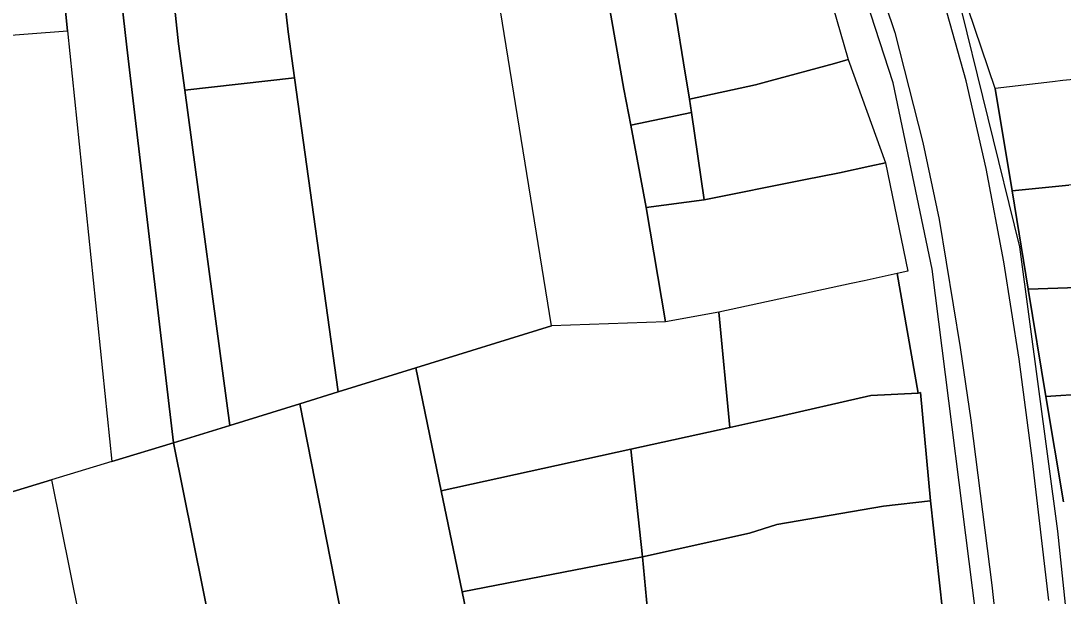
# Model space of a CAD drawing. Extents: x -521939 to -516426, y -1197857 to -1189551.
# Drawn here: x -519418.9 to -519284.7, y -1192003.3 to -1191929.2 of the extents above; entities that cross this region are included whole.
import ezdxf

# ---------------------------------------------------------------- set-up
doc = ezdxf.new("R2010")
doc.units = 0
doc.layers.add('95590013', color=7, linetype='Continuous')
doc.layers.add('95640013', color=7, linetype='Continuous')

msp = doc.modelspace()

# ---------------------------------------------------------------- linework, layer by layer
at = {"layer": '95590013'}
for points in [[(-519386, -1191917.3), (-519384.49, -1191930.61), (-519383.67, -1191936.55)], [(-519398.6, -1191932.18), (-519399.94, -1191919.52)], [(-519413.93, -1191920.35), (-519413.77, -1191921.91), (-519412.89, -1191930.48)], [(-519399.27, -1191983.54), (-519405.29, -1191932.61), (-519406.68, -1191920.07)], [(-519406.68, -1191920.07), (-519405.29, -1191932.61), (-519399.27, -1191983.54)], [(-519350.6, -1191968.5), (-519357.18, -1191927.92)], [(-519412.89, -1191930.48), (-519407.2, -1191985.95)], [(-519397.8, -1191938.13), (-519398.6, -1191932.18)], [(-519383.67, -1191936.55), (-519397.8, -1191938.13)], [(-519378.06, -1191977), (-519383.67, -1191936.55)], [(-519383.67, -1191936.55), (-519378.06, -1191977)], [(-519391.99, -1191981.32), (-519397.8, -1191938.13)], [(-519397.8, -1191938.13), (-519391.99, -1191981.32)], [(-519329.08, -1191966.74), (-519335.91, -1191967.96)], [(-519327.65, -1191981.57), (-519329.08, -1191966.74)], [(-519350.6, -1191968.5), (-519368.08, -1191973.91)], [(-519368.08, -1191973.91), (-519350.6, -1191968.5)], [(-519335.91, -1191967.96), (-519350.6, -1191968.5)], [(-519368.08, -1191973.91), (-519378.06, -1191977)], [(-519378.06, -1191977), (-519368.08, -1191973.91)], [(-519364.79, -1191989.76), (-519368.08, -1191973.91)], [(-519368.08, -1191973.91), (-519364.79, -1191989.76)], [(-519382.99, -1191978.53), (-519378.06, -1191977)], [(-519378.06, -1191977), (-519382.99, -1191978.53)], [(-519391.99, -1191981.32), (-519382.99, -1191978.53)], [(-519382.99, -1191978.53), (-519391.99, -1191981.32)], [(-519382.99, -1191978.53), (-519367.16, -1192059.15)], [(-519367.16, -1192059.15), (-519382.99, -1191978.53)], [(-519399.27, -1191983.54), (-519391.99, -1191981.32)], [(-519391.99, -1191981.32), (-519399.27, -1191983.54)], [(-519340.4, -1191984.38), (-519327.65, -1191981.57)], [(-519407.2, -1191985.95), (-519399.27, -1191983.54)], [(-519399.27, -1191983.54), (-519407.2, -1191985.95)], [(-519382.78, -1192065.44), (-519399.27, -1191983.54)], [(-519399.27, -1191983.54), (-519382.78, -1192065.44)], [(-519364.79, -1191989.76), (-519340.4, -1191984.38)], [(-519340.4, -1191984.38), (-519364.79, -1191989.76)], [(-519338.88, -1191998.25), (-519340.4, -1191984.38)], [(-519407.2, -1191985.95), (-519414.99, -1191988.33)], [(-519414.99, -1191988.33), (-519400.7, -1192059.29)], [(-519362.1, -1192002.74), (-519364.79, -1191989.76)], [(-519364.79, -1191989.76), (-519362.1, -1192002.74)], [(-519362.1, -1192002.74), (-519338.88, -1191998.25)], [(-519338.88, -1191998.25), (-519362.1, -1192002.74)], [(-519337.61, -1192011.99), (-519338.88, -1191998.25)], [(-519359.35, -1192015.99), (-519362.1, -1192002.74)], [(-519362.1, -1192002.74), (-519359.35, -1192015.99)]]:
    msp.add_lwpolyline(points, dxfattribs=at)
for points in [[(-519332.57, -1191941.02), (-519340.4, -1191942.66), (-519341.27, -1191938.02), (-519343.38, -1191925.99), (-519343.7, -1191924.15), (-519335.63, -1191922.65), (-519335.06, -1191926), (-519334.52, -1191929.03), (-519333.6, -1191934.61), (-519332.82, -1191939.3)], [(-519357.18, -1191927.92), (-519343.38, -1191925.99), (-519341.27, -1191938.02), (-519340.4, -1191942.66), (-519338.43, -1191953.23), (-519335.91, -1191967.96), (-519350.6, -1191968.5)], [(-519414.99, -1191988.33), (-519420.48, -1191990), (-519425.87, -1191947.99), (-519427.02, -1191931.57), (-519412.89, -1191930.48), (-519407.2, -1191985.95)], [(-519330.94, -1191952.27), (-519338.43, -1191953.23), (-519340.4, -1191942.66), (-519332.57, -1191941.02)], [(-519431.56, -1191993.77), (-519420.48, -1191990), (-519414.99, -1191988.33), (-519400.7, -1192059.29), (-519416.8, -1192062.29), (-519417.13, -1192060.47), (-519419.16, -1192051.96)]]:
    msp.add_lwpolyline(points, close=True, dxfattribs=at)
at = {"layer": '95640013'}
for points in [[(-519515.39, -1191844.88), (-519407.35, -1191842.43), (-519389.94, -1191842.05), (-519382.85, -1191844.82), (-519370.7, -1191846.05), (-519362.28, -1191847.68), (-519351.02, -1191851.56), (-519338.05, -1191857.22), (-519334.75, -1191859.93), (-519326.18, -1191869.79), (-519321, -1191877.16), (-519314.56, -1191887.33), (-519312.08, -1191892.37), (-519308.65, -1191899.33), (-519308.18, -1191900.28), (-519298.51, -1191925.1), (-519290.34, -1191958.3), (-519285.48, -1191994.93), (-519277.9, -1192067.2)], [(-519286.58, -1192003.88), (-519288.66, -1191985.87), (-519290.38, -1191972.78), (-519292.36, -1191960.25), (-519294.64, -1191948.23), (-519297.23, -1191936.93), (-519300.05, -1191926.84), (-519304.33, -1191914.27), (-519308.86, -1191903.14), (-519313.35, -1191893.65), (-519318.2, -1191885.01), (-519323.69, -1191876.69), (-519328.68, -1191870.43), (-519334.3, -1191864.45), (-519338.88, -1191860.35), (-519342.31, -1191857.78), (-519347.99, -1191854.38), (-519353.61, -1191851.94), (-519357.68, -1191850.43), (-519367.43, -1191847.89), (-519379.08, -1191846.3), (-519388.45, -1191845.8), (-519404.13, -1191845.54), (-519422.92, -1191845.59)], [(-519314.88, -1191907.42), (-519309.99, -1191919.95), (-519306.41, -1191930.72), (-519302.79, -1191944.88)], [(-519286.58, -1192003.88), (-519288.66, -1191985.87), (-519290.38, -1191972.78), (-519292.36, -1191960.25), (-519294.64, -1191948.23), (-519297.23, -1191936.93), (-519300.05, -1191926.84), (-519304.33, -1191914.27)], [(-519384.49, -1191930.61), (-519386, -1191917.3)], [(-519293.5, -1191937.93), (-519300.48, -1191917.22)], [(-519399.94, -1191919.52), (-519398.6, -1191932.18)], [(-519295.55, -1192009.01), (-519301.58, -1191961.19), (-519306.61, -1191937.19), (-519312.31, -1191919.57)], [(-519306.61, -1191937.19), (-519312.31, -1191919.57)], [(-519316.26, -1191920.8), (-519312.4, -1191934.18)], [(-519309.99, -1191919.95), (-519306.41, -1191930.72), (-519302.79, -1191944.88), (-519300.71, -1191954.81), (-519297.99, -1191971.26), (-519296.6, -1191980.62), (-519293.91, -1192001.89), (-519291.97, -1192019.78)], [(-519412.89, -1191930.48), (-519413.77, -1191921.91)], [(-519298.51, -1191925.1), (-519290.34, -1191958.3), (-519285.48, -1191994.93)], [(-519427.02, -1191931.57), (-519412.89, -1191930.48)], [(-519383.67, -1191936.55), (-519384.49, -1191930.61)], [(-519398.6, -1191932.18), (-519397.8, -1191938.13)], [(-519312.4, -1191934.18), (-519307.59, -1191947.47)], [(-519269.42, -1191935.54), (-519274.43, -1191935.98), (-519279.09, -1191936.39), (-519284.76, -1191936.88)], [(-519397.8, -1191938.13), (-519383.67, -1191936.55)], [(-519286.09, -1191937.04), (-519293.5, -1191937.93)], [(-519284.76, -1191936.88), (-519286.09, -1191937.04)], [(-519301.58, -1191961.19), (-519306.61, -1191937.19)], [(-519293.5, -1191937.93), (-519291.32, -1191951.11)], [(-519291.32, -1191951.11), (-519293.5, -1191937.93)], [(-519302.79, -1191944.88), (-519300.71, -1191954.81)], [(-519307.59, -1191947.47), (-519304.75, -1191961.44)], [(-519274.57, -1191949.58), (-519278.34, -1191949.87), (-519284.02, -1191950.36), (-519291.32, -1191951.11)], [(-519291.32, -1191951.11), (-519284.02, -1191950.36)], [(-519291.32, -1191951.11), (-519289.23, -1191963.78)], [(-519289.23, -1191963.78), (-519291.32, -1191951.11)], [(-519300.71, -1191954.81), (-519297.99, -1191971.26), (-519296.6, -1191980.62)], [(-519291.37, -1192049.22), (-519295.55, -1192009.01), (-519301.58, -1191961.19)], [(-519306.1, -1191961.74), (-519310.37, -1191962.67)], [(-519304.75, -1191961.44), (-519306.1, -1191961.74)], [(-519306.1, -1191961.74), (-519303.38, -1191977.15)], [(-519303.38, -1191977.15), (-519306.1, -1191961.74)], [(-519265.87, -1191962.33), (-519274.55, -1191962.84), (-519282.87, -1191963.56), (-519289.23, -1191963.78)], [(-519312.02, -1191963.03), (-519329.08, -1191966.74)], [(-519310.37, -1191962.67), (-519312.02, -1191963.03)], [(-519289.23, -1191963.78), (-519282.87, -1191963.56)], [(-519289.23, -1191963.78), (-519286.95, -1191977.61)], [(-519286.95, -1191977.61), (-519289.23, -1191963.78)], [(-519329.08, -1191966.74), (-519327.65, -1191981.57)], [(-519327.65, -1191981.57), (-519322.24, -1191980.4), (-519309.48, -1191977.46), (-519303.38, -1191977.15)], [(-519303.38, -1191977.15), (-519309.48, -1191977.46), (-519322.24, -1191980.4), (-519327.65, -1191981.57)], [(-519303.38, -1191977.15), (-519303.08, -1191977.09), (-519301.8, -1191991.05)], [(-519303.08, -1191977.09), (-519303.38, -1191977.15)], [(-519301.8, -1191991.05), (-519303.08, -1191977.09)], [(-519271.27, -1191976.54), (-519281.78, -1191977.26), (-519286.95, -1191977.61)], [(-519286.95, -1191977.61), (-519281.78, -1191977.26)], [(-519286.95, -1191977.61), (-519284.71, -1191991.14)], [(-519284.71, -1191991.14), (-519286.95, -1191977.61)], [(-519296.6, -1191980.62), (-519293.91, -1192001.89), (-519291.97, -1192019.78), (-519288.79, -1192050.72), (-519291.17, -1192050.92), (-519291.37, -1192049.22)], [(-519327.65, -1191981.57), (-519340.4, -1191984.38)], [(-519340.4, -1191984.38), (-519338.88, -1191998.25)], [(-519321.61, -1191994.08), (-519307.86, -1191991.72), (-519301.8, -1191991.05)], [(-519307.86, -1191991.72), (-519321.61, -1191994.08)], [(-519301.8, -1191991.05), (-519307.86, -1191991.72)], [(-519301.8, -1191991.05), (-519300.25, -1192005.11)], [(-519300.25, -1192005.11), (-519301.8, -1191991.05)], [(-519338.88, -1191998.25), (-519325.11, -1191995.19), (-519321.61, -1191994.08)], [(-519321.61, -1191994.08), (-519325.11, -1191995.19), (-519338.88, -1191998.25)], [(-519285.48, -1191994.93), (-519277.9, -1192067.2)], [(-519338.88, -1191998.25), (-519337.61, -1192011.99)]]:
    msp.add_lwpolyline(points, dxfattribs=at)
for points in [[(-519284.76, -1191936.88), (-519286.09, -1191937.04), (-519293.5, -1191937.93), (-519300.48, -1191917.22), (-519291.89, -1191914.89), (-519290.91, -1191914.63), (-519285.12, -1191913.12), (-519269.2, -1191909.57), (-519269.42, -1191935.54), (-519274.43, -1191935.98), (-519279.09, -1191936.39)], [(-519312.4, -1191934.18), (-519314.16, -1191934.69), (-519322.47, -1191936.93), (-519324.35, -1191937.44), (-519332.82, -1191939.3), (-519333.6, -1191934.61), (-519334.52, -1191929.03), (-519335.06, -1191926), (-519328.01, -1191924.19), (-519324.72, -1191923.25), (-519322.07, -1191922.5), (-519319.02, -1191921.61), (-519316.26, -1191920.8)], [(-519313.53, -1191948.76), (-519318.11, -1191949.68), (-519330.94, -1191952.27), (-519332.57, -1191941.02), (-519332.82, -1191939.3), (-519324.35, -1191937.44), (-519322.47, -1191936.93), (-519314.16, -1191934.69), (-519312.4, -1191934.18), (-519307.59, -1191947.47), (-519309.62, -1191947.92)], [(-519338.43, -1191953.23), (-519330.94, -1191952.27), (-519318.11, -1191949.68), (-519313.53, -1191948.76), (-519309.62, -1191947.92), (-519307.59, -1191947.47), (-519304.75, -1191961.44), (-519306.1, -1191961.74), (-519310.37, -1191962.67), (-519312.02, -1191963.03), (-519329.08, -1191966.74), (-519335.91, -1191967.96)]]:
    msp.add_lwpolyline(points, close=True, dxfattribs=at)

doc.saveas('drawing.dxf')
